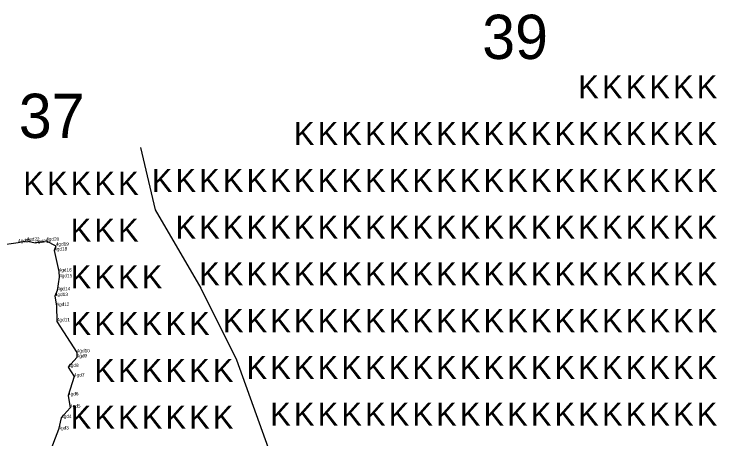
# Model space of a CAD drawing. Extents: x 2072529 to 2268812, y 436423 to 470008.
# Drawn here: x 2104437 to 2105476, y 456333 to 456960 of the extents above; entities that cross this region are included whole.
import ezdxf

# ---------------------------------------------------------------- set-up
doc = ezdxf.new("R2010")
doc.units = 0
for name, color, linetype in [('Old_Level_20', 7, 'Continuous'), ('Old_Level_52', 7, 'Continuous'), ('Old_Level_55', 7, 'Continuous'), ('Old_Level_60', 7, 'Continuous'), ('Old_Level_62', 7, 'Continuous')]:
    doc.layers.add(name, color=color, linetype=linetype)

msp = doc.modelspace()

# ---------------------------------------------------------------- linework, layer by layer
at = {"layer": 'Old_Level_20'}
for p, q in [((2104455.664, 456625.887), (2104455.664, 456625.887)), ((2104484.742, 456625.886), (2104484.742, 456625.886)), ((2104443.16, 456623.51), (2104443.16, 456623.51)), ((2104468.649, 456622.585), (2104468.649, 456622.585)), ((2104498.979, 456618.554), (2104498.979, 456618.554)), ((2104496.565, 456611.442), (2104496.565, 456611.442)), ((2104503.179, 456580.391), (2104503.179, 456580.391)), ((2104503.98, 456571.928), (2104503.98, 456571.928)), ((2104501.144, 456552.705), (2104501.144, 456552.705)), ((2104497.534, 456544.168), (2104497.534, 456544.168)), ((2104499.825, 456529.755), (2104499.825, 456529.755)), ((2104500.556, 456506.894), (2104500.556, 456506.894)), ((2104529.937, 456461.152), (2104529.937, 456461.152)), ((2104529.793, 456453.733), (2104529.793, 456453.733)), ((2104517.24, 456439.567), (2104517.24, 456439.567)), ((2104525.98, 456425.525), (2104525.98, 456425.525)), ((2104517.068, 456397.61), (2104517.068, 456397.61)), ((2104520.018, 456379.543), (2104520.018, 456379.543)), ((2104506.869, 456364.333), (2104506.869, 456364.333)), ((2104502.763, 456347.375), (2104502.763, 456347.375))]:
    msp.add_line(p, q, dxfattribs=at)
at = {"layer": 'Old_Level_52'}
for points in [[(2104623.878, 456763.581), (2104645.548, 456671.483), (2104712.945, 456555.946), (2104765.899, 456450.037), (2104828.482, 456276.731), (2104870.164, 456226.823), (2104929.577, 456161.194), (2105025.858, 456093.797), (2105175.094, 455983.074), (2105213.606, 455891.607), (2105224.132, 455853.951)], [(2104312.79, 456549.785), (2104318.635, 456555.331), (2104345.947, 456555.713), (2104377.95, 456585.96), (2104403.16, 456600.052), (2104414.838, 456619.17), (2104443.16, 456623.51), (2104455.664, 456625.887), (2104468.649, 456622.585), (2104484.742, 456625.886), (2104498.979, 456618.554), (2104496.565, 456611.442), (2104503.179, 456580.391), (2104503.98, 456571.928), (2104501.144, 456552.705), (2104497.534, 456544.168), (2104499.825, 456529.755), (2104500.556, 456506.894), (2104529.937, 456461.152), (2104529.793, 456453.733), (2104517.24, 456439.567), (2104525.98, 456425.525), (2104517.068, 456397.61)], [(2104517.068, 456397.61), (2104520.018, 456379.543), (2104506.869, 456364.333), (2104502.763, 456347.375), (2104489.35, 456311.548)]]:
    msp.add_lwpolyline(points, dxfattribs=at)

# ---------------------------------------------------------------- texts
at = {"layer": 'Old_Level_55'}
for p in [(2105270.759, 456835.978), (2105305.759, 456835.978), (2105340.759, 456835.978), (2105375.759, 456835.978), (2105410.759, 456835.978), (2105445.759, 456835.978), (2104850.759, 456766.978), (2104885.759, 456766.978), (2104920.759, 456766.978), (2104955.759, 456766.978), (2104990.759, 456766.978), (2105025.759, 456766.978), (2105060.759, 456766.978), (2105095.759, 456766.978), (2105130.759, 456766.978), (2105165.759, 456766.978), (2105200.759, 456766.978), (2105235.759, 456766.978), (2105270.759, 456766.978), (2105305.759, 456766.978), (2105340.759, 456766.978), (2105375.759, 456766.978), (2105410.759, 456766.978), (2105445.759, 456766.978), (2104640.759, 456697.978), (2104675.759, 456697.978), (2104710.759, 456697.978), (2104745.759, 456697.978), (2104780.759, 456697.978), (2104815.759, 456697.978), (2104850.759, 456697.978), (2104885.759, 456697.978), (2104920.759, 456697.978), (2104955.759, 456697.978), (2104990.759, 456697.978), (2105025.759, 456697.978), (2105060.759, 456697.978), (2105095.759, 456697.978), (2105130.759, 456697.978), (2105165.759, 456697.978), (2105200.759, 456697.978), (2105235.759, 456697.978), (2105270.759, 456697.978), (2105305.759, 456697.978), (2105340.759, 456697.978), (2105375.759, 456697.978), (2105410.759, 456697.978), (2105445.759, 456697.978), (2104450.949, 456693.605), (2104485.949, 456693.605), (2104520.949, 456693.605), (2104555.949, 456693.605), (2104590.949, 456693.605), (2104520.949, 456624.605), (2104555.949, 456624.605), (2104590.949, 456624.605), (2104675.759, 456628.978), (2104710.759, 456628.978), (2104745.759, 456628.978), (2104780.759, 456628.978), (2104815.759, 456628.978), (2104850.759, 456628.978), (2104885.759, 456628.978), (2104920.759, 456628.978), (2104955.759, 456628.978), (2104990.759, 456628.978), (2105025.759, 456628.978), (2105060.759, 456628.978), (2105095.759, 456628.978), (2105130.759, 456628.978), (2105165.759, 456628.978), (2105200.759, 456628.978), (2105235.759, 456628.978), (2105270.759, 456628.978), (2105305.759, 456628.978), (2105340.759, 456628.978), (2105375.759, 456628.978), (2105410.759, 456628.978), (2105445.759, 456628.978), (2104710.759, 456559.978), (2104745.759, 456559.978), (2104780.759, 456559.978), (2104815.759, 456559.978), (2104850.759, 456559.978), (2104885.759, 456559.978), (2104920.759, 456559.978), (2104955.759, 456559.978), (2104990.759, 456559.978), (2105025.759, 456559.978), (2105060.759, 456559.978), (2105095.759, 456559.978), (2105130.759, 456559.978), (2105165.759, 456559.978), (2105200.759, 456559.978), (2105235.759, 456559.978), (2105270.759, 456559.978), (2105305.759, 456559.978), (2105340.759, 456559.978), (2105375.759, 456559.978), (2105410.759, 456559.978), (2105445.759, 456559.978), (2104520.949, 456555.605), (2104555.949, 456555.605), (2104590.949, 456555.605), (2104625.949, 456555.605), (2104520.949, 456486.605), (2104555.949, 456486.605), (2104590.949, 456486.605), (2104625.949, 456486.605), (2104660.949, 456486.605), (2104695.949, 456486.605), (2104745.759, 456490.978), (2104780.759, 456490.978), (2104815.759, 456490.978), (2104850.759, 456490.978), (2104885.759, 456490.978), (2104920.759, 456490.978), (2104955.759, 456490.978), (2104990.759, 456490.978), (2105025.759, 456490.978), (2105060.759, 456490.978), (2105095.759, 456490.978), (2105130.759, 456490.978), (2105165.759, 456490.978), (2105200.759, 456490.978), (2105235.759, 456490.978), (2105270.759, 456490.978), (2105305.759, 456490.978), (2105340.759, 456490.978), (2105375.759, 456490.978), (2105410.759, 456490.978), (2105445.759, 456490.978), (2104555.949, 456417.605), (2104590.949, 456417.605), (2104625.949, 456417.605), (2104660.949, 456417.605), (2104695.949, 456417.605), (2104730.949, 456417.605), (2104780.759, 456421.978), (2104815.759, 456421.978), (2104850.759, 456421.978), (2104885.759, 456421.978), (2104920.759, 456421.978), (2104955.759, 456421.978), (2104990.759, 456421.978), (2105025.759, 456421.978), (2105060.759, 456421.978), (2105095.759, 456421.978), (2105130.759, 456421.978), (2105165.759, 456421.978), (2105200.759, 456421.978), (2105235.759, 456421.978), (2105270.759, 456421.978), (2105305.759, 456421.978), (2105340.759, 456421.978), (2105375.759, 456421.978), (2105410.759, 456421.978), (2105445.759, 456421.978), (2104815.759, 456352.978), (2104850.759, 456352.978), (2104885.759, 456352.978), (2104920.759, 456352.978), (2104955.759, 456352.978), (2104990.759, 456352.978), (2105025.759, 456352.978), (2105060.759, 456352.978), (2105095.759, 456352.978), (2105130.759, 456352.978), (2105165.759, 456352.978), (2105200.759, 456352.978), (2105235.759, 456352.978), (2105270.759, 456352.978), (2105305.759, 456352.978), (2105340.759, 456352.978), (2105375.759, 456352.978), (2105410.759, 456352.978), (2105445.759, 456352.978), (2104520.949, 456348.605), (2104555.949, 456348.605), (2104590.949, 456348.605), (2104625.949, 456348.605), (2104660.949, 456348.605), (2104695.949, 456348.605), (2104730.949, 456348.605)]:
    msp.add_text('K', height=34, dxfattribs=at).set_placement(p)
at = {"layer": 'Old_Level_60'}
for s, p in [('4gd23', (2104443.16, 456623.51)), ('4gd22', (2104455.664, 456625.887)), ('4gd21', (2104468.649, 456622.585)), ('4gd20', (2104484.742, 456625.886)), ('4gd18', (2104496.565, 456611.442)), ('4gd19', (2104498.979, 456618.554)), ('4gd16', (2104503.179, 456580.391)), ('4gd15', (2104503.98, 456571.928)), ('4gd14', (2104501.144, 456552.705)), ('4gd13', (2104497.534, 456544.168)), ('4gd12', (2104499.825, 456529.755)), ('4gd11', (2104500.556, 456506.894)), ('4gd9', (2104529.793, 456453.733)), ('4gd10', (2104529.937, 456461.152)), ('4gd8', (2104517.24, 456439.567)), ('4gd7', (2104525.98, 456425.525)), ('4gd6', (2104517.068, 456397.61)), ('4gd5', (2104520.018, 456379.543)), ('4gd4', (2104506.869, 456364.333)), ('4gd3', (2104502.763, 456347.375))]:
    msp.add_text(s, height=5, dxfattribs=at).set_placement(p)
at = {"layer": 'Old_Level_62'}
for s, p in [('39', (2105128.8, 456894.09)), ('37', (2104444.281, 456777.532))]:
    msp.add_text(s, height=65.34, dxfattribs=at).set_placement(p)

doc.saveas('drawing.dxf')
